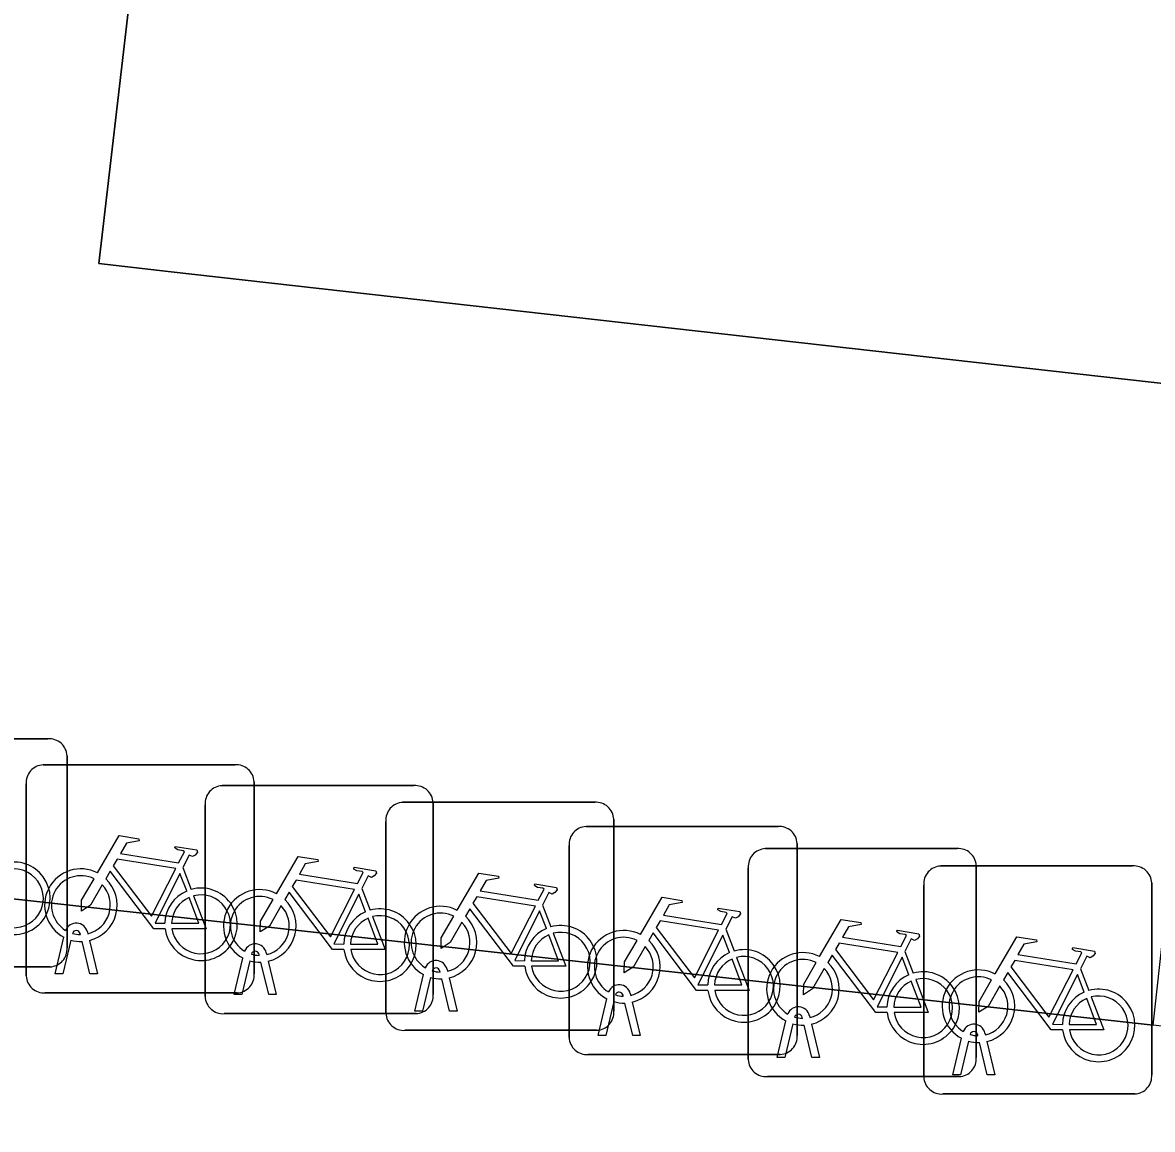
# Model space of a CAD drawing. Extents: x 162026 to 163502, y 387295 to 388169.
# Drawn here: x 162369.391 to 162374.341, y 387540.916 to 387545.766 of the extents above; entities that cross this region are included whole.
import ezdxf

# ---------------------------------------------------------------- set-up
doc = ezdxf.new("R2010")
doc.units = 0
for name, color, linetype in [('IMGEO_Fietsenrek', 7, 'Continuous'), ('IMGEO_Groenvoorziening', 7, 'Continuous'), ('IMGEO_Voetpad_open', 7, 'Continuous')]:
    doc.layers.add(name, color=color, linetype=linetype)

msp = doc.modelspace()

# ---------------------------------------------------------------- linework, layer by layer
at = {"layer": 'IMGEO_Fietsenrek'}
for p, q in [((162368.6609, 387542.6275), (162369.5018, 387542.6275)), ((162369.5018, 387542.6275), (162368.6609, 387542.6275)), ((162369.5855, 387542.5531), (162369.5855, 387541.7122)), ((162369.5855, 387541.7122), (162369.5855, 387542.5531)), ((162369.4809, 387542.5135), (162370.3218, 387542.5135)), ((162370.3218, 387542.5135), (162369.4809, 387542.5135)), ((162369.4065, 387541.5889), (162369.4065, 387542.4298)), ((162369.4065, 387542.4298), (162369.4065, 387541.5889)), ((162370.2649, 387542.4225), (162371.1058, 387542.4225)), ((162371.1058, 387542.4225), (162370.2649, 387542.4225)), ((162370.4055, 387542.4391), (162370.4055, 387541.5982)), ((162370.4055, 387541.5982), (162370.4055, 387542.4391)), ((162370.1905, 387541.4979), (162370.1905, 387542.3388)), ((162370.1905, 387542.3388), (162370.1905, 387541.4979)), ((162371.0569, 387542.3495), (162371.8978, 387542.3495)), ((162371.8978, 387542.3495), (162371.0569, 387542.3495)), ((162371.1895, 387542.3481), (162371.1895, 387541.5072)), ((162371.1895, 387541.5072), (162371.1895, 387542.3481)), ((162371.9815, 387542.2751), (162371.9815, 387541.4342)), ((162371.9815, 387541.4342), (162371.9815, 387542.2751)), ((162370.9825, 387541.4249), (162370.9825, 387542.2658)), ((162370.9825, 387542.2658), (162370.9825, 387541.4249)), ((162371.8599, 387542.2435), (162372.7008, 387542.2435)), ((162372.7008, 387542.2435), (162371.8599, 387542.2435)), ((162371.7855, 387541.3189), (162371.7855, 387542.1598)), ((162371.7855, 387542.1598), (162371.7855, 387541.3189)), ((162372.6449, 387542.1465), (162373.4858, 387542.1465)), ((162373.4858, 387542.1465), (162372.6449, 387542.1465)), ((162372.7845, 387542.1691), (162372.7845, 387541.3282)), ((162372.7845, 387541.3282), (162372.7845, 387542.1691)), ((162373.5695, 387542.0721), (162373.5695, 387541.2312)), ((162373.5695, 387541.2312), (162373.5695, 387542.0721)), ((162370.0932, 387542.0632), (162370.1295, 387541.968)), ((162372.5705, 387541.2219), (162372.5705, 387542.0628)), ((162372.5705, 387542.0628), (162372.5705, 387541.2219)), ((162373.4139, 387542.0705), (162374.2548, 387542.0705)), ((162374.2548, 387542.0705), (162373.4139, 387542.0705)), ((162373.3395, 387541.1459), (162373.3395, 387541.9868)), ((162373.3395, 387541.9868), (162373.3395, 387541.1459)), ((162374.3385, 387541.9961), (162374.3385, 387541.1552)), ((162374.3385, 387541.1552), (162374.3385, 387541.9961)), ((162370.8772, 387541.9722), (162370.9135, 387541.877)), ((162371.6692, 387541.8992), (162371.7055, 387541.804)), ((162369.6746, 387541.7814), (162369.6764, 387541.7735)), ((162372.4722, 387541.7932), (162372.5085, 387541.698)), ((162369.5335, 387541.5983), (162369.5718, 387541.7583)), ((162369.6022, 387541.7461), (162369.5669, 387541.5983)), ((162369.6439, 387541.7699), (162369.6429, 387541.7742)), ((162369.685, 387541.5983), (162369.6511, 387541.74)), ((162369.6834, 387541.7443), (162369.7184, 387541.5983)), ((162370.4279, 387541.6789), (162370.4269, 387541.6832)), ((162370.4586, 387541.6904), (162370.4604, 387541.6825)), ((162373.2572, 387541.6962), (162373.2935, 387541.601)), ((162369.5111, 387541.6285), (162368.6702, 387541.6285)), ((162368.6702, 387541.6285), (162369.5111, 387541.6285)), ((162370.3175, 387541.5073), (162370.3558, 387541.6673)), ((162370.3862, 387541.6551), (162370.3509, 387541.5073)), ((162370.469, 387541.5073), (162370.4351, 387541.649)), ((162370.4674, 387541.6533), (162370.5024, 387541.5073)), ((162369.5669, 387541.5983), (162369.5335, 387541.5983)), ((162369.7184, 387541.5983), (162369.685, 387541.5983)), ((162371.1095, 387541.4343), (162371.1478, 387541.5943)), ((162371.1782, 387541.5821), (162371.1429, 387541.4343)), ((162371.2199, 387541.6059), (162371.2189, 387541.6102)), ((162371.2506, 387541.6174), (162371.2524, 387541.6095)), ((162371.2594, 387541.5803), (162371.2944, 387541.4343)), ((162374.0262, 387541.6202), (162374.0625, 387541.525)), ((162371.261, 387541.4343), (162371.2271, 387541.576)), ((162370.3311, 387541.5145), (162369.4902, 387541.5145)), ((162369.4902, 387541.5145), (162370.3311, 387541.5145)), ((162370.3509, 387541.5073), (162370.3175, 387541.5073)), ((162370.5024, 387541.5073), (162370.469, 387541.5073)), ((162371.9125, 387541.3283), (162371.9508, 387541.4883)), ((162372.0229, 387541.4999), (162372.0219, 387541.5042)), ((162372.0536, 387541.5114), (162372.0554, 387541.5035)), ((162371.1429, 387541.4343), (162371.1095, 387541.4343)), ((162371.2944, 387541.4343), (162371.261, 387541.4343)), ((162371.9812, 387541.4761), (162371.9459, 387541.3283)), ((162372.064, 387541.3283), (162372.0301, 387541.47)), ((162372.0624, 387541.4743), (162372.0974, 387541.3283)), ((162371.1151, 387541.4235), (162370.2742, 387541.4235)), ((162370.2742, 387541.4235), (162371.1151, 387541.4235)), ((162372.6975, 387541.2313), (162372.7358, 387541.3913)), ((162372.7662, 387541.3791), (162372.7309, 387541.2313)), ((162372.8079, 387541.4029), (162372.8069, 387541.4072)), ((162372.8386, 387541.4144), (162372.8404, 387541.4065)), ((162371.9071, 387541.3505), (162371.0662, 387541.3505)), ((162371.0662, 387541.3505), (162371.9071, 387541.3505)), ((162372.849, 387541.2313), (162372.8151, 387541.373)), ((162372.8474, 387541.3773), (162372.8824, 387541.2313)), ((162373.5769, 387541.3269), (162373.5759, 387541.3312)), ((162373.6076, 387541.3384), (162373.6094, 387541.3305)), ((162371.9459, 387541.3283), (162371.9125, 387541.3283)), ((162372.0974, 387541.3283), (162372.064, 387541.3283)), ((162373.4665, 387541.1553), (162373.5048, 387541.3153)), ((162373.5352, 387541.3031), (162373.4999, 387541.1553)), ((162373.618, 387541.1553), (162373.5841, 387541.297)), ((162373.6164, 387541.3013), (162373.6514, 387541.1553)), ((162372.7101, 387541.2445), (162371.8692, 387541.2445)), ((162371.8692, 387541.2445), (162372.7101, 387541.2445)), ((162372.7309, 387541.2313), (162372.6975, 387541.2313)), ((162372.8824, 387541.2313), (162372.849, 387541.2313)), ((162373.4951, 387541.1475), (162372.6542, 387541.1475)), ((162372.6542, 387541.1475), (162373.4951, 387541.1475)), ((162373.4999, 387541.1553), (162373.4665, 387541.1553)), ((162373.6514, 387541.1553), (162373.618, 387541.1553)), ((162374.2641, 387541.0715), (162373.4232, 387541.0715)), ((162373.4232, 387541.0715), (162374.2641, 387541.0715))]:
    msp.add_line(p, q, dxfattribs=at)
for points in [[(162369.7191, 387542.0402), (162369.8138, 387542.2037), (162369.9, 387542.1899), (162369.9017, 387542.1812), (162369.8456, 387542.1703), (162369.8194, 387542.125), (162370.0746, 387542.0842)], [(162370.0746, 387542.0842), (162370.0996, 387542.133), (162370.0945, 387542.137), (162370.0713, 387542.1407), (162370.0586, 387542.1482), (162370.0576, 387542.1513), (162370.0598, 387542.1559), (162370.1546, 387542.1408), (162370.1569, 387542.1305), (162370.1475, 387542.1181), (162370.1351, 387542.1117), (162370.1206, 387542.1179), (162370.0932, 387542.0632)], [(162370.0617, 387542.059), (162369.8049, 387542.1), (162369.7882, 387542.0712), (162369.9552, 387541.8509), (162370.0617, 387542.059)], [(162370.5031, 387541.9492), (162370.5978, 387542.1127), (162370.684, 387542.0989), (162370.6857, 387542.0902), (162370.6296, 387542.0793), (162370.6034, 387542.034), (162370.8586, 387541.9932)], [(162370.0148, 387541.7955), (162369.9651, 387541.7956), (162369.7744, 387542.0473), (162369.7554, 387542.0145)], [(162370.1097, 387541.961), (162370.0804, 387542.0378), (162369.971, 387541.8197), (162370.0137, 387541.8196)], [(162370.8586, 387541.9932), (162370.8836, 387542.042), (162370.8785, 387542.046), (162370.8553, 387542.0497), (162370.8426, 387542.0572), (162370.8416, 387542.0603), (162370.8438, 387542.0649), (162370.9386, 387542.0498), (162370.9409, 387542.0395), (162370.9315, 387542.0271), (162370.9191, 387542.0207), (162370.9046, 387542.0269), (162370.8772, 387541.9722)], [(162371.2951, 387541.8762), (162371.3898, 387542.0397), (162371.476, 387542.0259), (162371.4777, 387542.0172), (162371.4216, 387542.0063), (162371.3954, 387541.961), (162371.6506, 387541.9202)], [(162369.7398, 387541.9877), (162369.6882, 387541.8985), (162369.6483, 387541.8725), (162369.6495, 387541.92), (162369.704, 387542.0142)], [(162370.8457, 387541.968), (162370.5889, 387542.009), (162370.5722, 387541.9802), (162370.7392, 387541.7599), (162370.8457, 387541.968)], [(162371.6506, 387541.9202), (162371.6756, 387541.969), (162371.6705, 387541.973), (162371.6473, 387541.9767), (162371.6346, 387541.9842), (162371.6336, 387541.9873), (162371.6358, 387541.9919), (162371.7306, 387541.9768), (162371.7329, 387541.9665), (162371.7235, 387541.9541), (162371.7111, 387541.9477), (162371.6966, 387541.9539), (162371.6692, 387541.8992)], [(162370.0437, 387541.8195), (162370.1636, 387541.8193), (162370.1204, 387541.9329)], [(162370.1402, 387541.9398), (162370.1952, 387541.7952), (162370.0451, 387541.7955)], [(162370.5238, 387541.8967), (162370.4722, 387541.8075), (162370.4323, 387541.7815), (162370.4335, 387541.829), (162370.488, 387541.9232)], [(162370.7988, 387541.7045), (162370.7491, 387541.7046), (162370.5584, 387541.9563), (162370.5394, 387541.9235)], [(162370.8937, 387541.87), (162370.8644, 387541.9468), (162370.755, 387541.7287), (162370.7977, 387541.7286)], [(162371.6377, 387541.895), (162371.3809, 387541.936), (162371.3642, 387541.9072), (162371.5312, 387541.6869), (162371.6377, 387541.895)], [(162372.0981, 387541.7702), (162372.1928, 387541.9337), (162372.279, 387541.9199), (162372.2807, 387541.9112), (162372.2246, 387541.9003), (162372.1984, 387541.855), (162372.4536, 387541.8142)], [(162371.5908, 387541.6315), (162371.5411, 387541.6316), (162371.3504, 387541.8833), (162371.3314, 387541.8505)], [(162371.6857, 387541.797), (162371.6564, 387541.8738), (162371.547, 387541.6557), (162371.5897, 387541.6556)], [(162372.4536, 387541.8142), (162372.4786, 387541.863), (162372.4735, 387541.867), (162372.4503, 387541.8707), (162372.4376, 387541.8782), (162372.4366, 387541.8813), (162372.4388, 387541.8859), (162372.5336, 387541.8708), (162372.5359, 387541.8605), (162372.5265, 387541.8481), (162372.5141, 387541.8417), (162372.4996, 387541.8479), (162372.4722, 387541.7932)], [(162370.8277, 387541.7285), (162370.9476, 387541.7283), (162370.9044, 387541.8419)], [(162370.9242, 387541.8488), (162370.9792, 387541.7042), (162370.8291, 387541.7045)], [(162371.3158, 387541.8237), (162371.2642, 387541.7345), (162371.2243, 387541.7085), (162371.2255, 387541.756), (162371.28, 387541.8502)], [(162372.4407, 387541.789), (162372.1839, 387541.83), (162372.1672, 387541.8012), (162372.3342, 387541.5809), (162372.4407, 387541.789)], [(162372.8831, 387541.6732), (162372.9778, 387541.8367), (162373.064, 387541.8229), (162373.0657, 387541.8142), (162373.0096, 387541.8033), (162372.9834, 387541.758), (162373.2386, 387541.7172)], [(162371.7162, 387541.7758), (162371.7712, 387541.6312), (162371.6211, 387541.6315)], [(162372.3938, 387541.5255), (162372.3441, 387541.5256), (162372.1534, 387541.7773), (162372.1344, 387541.7445)], [(162373.2386, 387541.7172), (162373.2636, 387541.766), (162373.2585, 387541.77), (162373.2353, 387541.7737), (162373.2226, 387541.7812), (162373.2216, 387541.7843), (162373.2238, 387541.7889), (162373.3186, 387541.7738), (162373.3209, 387541.7635), (162373.3115, 387541.7511), (162373.2991, 387541.7447), (162373.2846, 387541.7509), (162373.2572, 387541.6962)], [(162371.6197, 387541.6555), (162371.7396, 387541.6553), (162371.6964, 387541.7689)], [(162372.1188, 387541.7177), (162372.0672, 387541.6285), (162372.0273, 387541.6025), (162372.0285, 387541.65), (162372.083, 387541.7442)], [(162372.4887, 387541.691), (162372.4594, 387541.7678), (162372.35, 387541.5497), (162372.3927, 387541.5496)], [(162373.2257, 387541.692), (162372.9689, 387541.733), (162372.9522, 387541.7042), (162373.1192, 387541.4839), (162373.2257, 387541.692)], [(162373.6521, 387541.5972), (162373.7468, 387541.7607), (162373.833, 387541.7469), (162373.8347, 387541.7382), (162373.7786, 387541.7273), (162373.7524, 387541.682), (162374.0076, 387541.6412)], [(162373.1788, 387541.4285), (162373.1291, 387541.4286), (162372.9384, 387541.6803), (162372.9194, 387541.6475)], [(162374.0076, 387541.6412), (162374.0326, 387541.69), (162374.0275, 387541.694), (162374.0043, 387541.6977), (162373.9916, 387541.7052), (162373.9906, 387541.7083), (162373.9928, 387541.7129), (162374.0876, 387541.6978), (162374.0899, 387541.6875), (162374.0805, 387541.6751), (162374.0681, 387541.6687), (162374.0536, 387541.6749), (162374.0262, 387541.6202)], [(162372.4227, 387541.5495), (162372.5426, 387541.5493), (162372.4994, 387541.6629)], [(162372.5192, 387541.6698), (162372.5742, 387541.5252), (162372.4241, 387541.5255)], [(162372.9038, 387541.6207), (162372.8522, 387541.5315), (162372.8123, 387541.5055), (162372.8135, 387541.553), (162372.868, 387541.6472)], [(162373.2737, 387541.594), (162373.2444, 387541.6708), (162373.135, 387541.4527), (162373.1777, 387541.4526)], [(162373.9947, 387541.616), (162373.7379, 387541.657), (162373.7212, 387541.6282), (162373.8882, 387541.4079), (162373.9947, 387541.616)], [(162373.9478, 387541.3525), (162373.8981, 387541.3526), (162373.7074, 387541.6043), (162373.6884, 387541.5715)], [(162374.0427, 387541.518), (162374.0134, 387541.5948), (162373.904, 387541.3767), (162373.9467, 387541.3766)], [(162373.2077, 387541.4525), (162373.3276, 387541.4523), (162373.2844, 387541.5659)], [(162373.3042, 387541.5728), (162373.3592, 387541.4282), (162373.2091, 387541.4285)], [(162373.6728, 387541.5447), (162373.6212, 387541.4555), (162373.5813, 387541.4295), (162373.5825, 387541.477), (162373.637, 387541.5712)], [(162373.9767, 387541.3765), (162374.0966, 387541.3763), (162374.0534, 387541.4899)], [(162374.0732, 387541.4968), (162374.1282, 387541.3522), (162373.9781, 387541.3525)]]:
    msp.add_lwpolyline(points, dxfattribs=at)
for centre, radius, start, end in [((162369.5076, 387542.5498), 0.0779, 2.4484, 94.2845), ((162369.5076, 387542.5498), 0.0779, 2.4484, 94.2845), ((162369.4842, 387542.4356), 0.0779, 92.4484, 184.2845), ((162369.4842, 387542.4356), 0.0779, 92.4484, 184.2845), ((162370.3276, 387542.4358), 0.0779, 2.4484, 94.2845), ((162370.3276, 387542.4358), 0.0779, 2.4484, 94.2845), ((162370.2682, 387542.3446), 0.0779, 92.4484, 184.2845), ((162370.2682, 387542.3446), 0.0779, 92.4484, 184.2845), ((162371.1116, 387542.3448), 0.0779, 2.4484, 94.2845), ((162371.1116, 387542.3448), 0.0779, 2.4484, 94.2845), ((162371.0602, 387542.2716), 0.0779, 92.4484, 184.2845), ((162371.0602, 387542.2716), 0.0779, 92.4484, 184.2845), ((162371.9036, 387542.2718), 0.0779, 2.4484, 94.2845), ((162371.9036, 387542.2718), 0.0779, 2.4484, 94.2845), ((162371.8632, 387542.1656), 0.0779, 92.4484, 184.2845), ((162371.8632, 387542.1656), 0.0779, 92.4484, 184.2845), ((162372.7066, 387542.1658), 0.0779, 2.4484, 94.2845), ((162372.7066, 387542.1658), 0.0779, 2.4484, 94.2845), ((162372.6482, 387542.0686), 0.0779, 92.4484, 184.2845), ((162372.6482, 387542.0686), 0.0779, 92.4484, 184.2845), ((162373.4916, 387542.0688), 0.0779, 2.4484, 94.2845), ((162373.4916, 387542.0688), 0.0779, 2.4484, 94.2845), ((162369.3527, 387541.9289), 0.159, 187.0065, 105.7708), ((162369.3527, 387541.9289), 0.129, 188.6715, 104.5883), ((162369.6461, 387541.8989), 0.159, 62.6766, 242.1369), ((162369.6461, 387541.8989), 0.129, 63.3192, 238.903), ((162373.4172, 387541.9926), 0.0779, 92.4484, 184.2845), ((162373.4172, 387541.9926), 0.0779, 92.4484, 184.2845), ((162374.2606, 387541.9928), 0.0779, 2.4484, 94.2845), ((162374.2606, 387541.9928), 0.0779, 2.4484, 94.2845), ((162369.6461, 387541.8989), 0.129, 283.6043, 43.4302), ((162369.6461, 387541.8989), 0.159, 283.5766, 46.6042), ((162370.1727, 387541.8149), 0.159, 187.0065, 105.7708), ((162370.1727, 387541.8149), 0.159, 113.3408, 178.3217), ((162370.1727, 387541.8149), 0.129, 113.923, 177.9556), ((162370.1727, 387541.8149), 0.129, 188.6715, 104.5883), ((162370.4301, 387541.8079), 0.159, 62.6766, 242.1369), ((162370.4301, 387541.8079), 0.129, 63.3192, 238.903), ((162370.4301, 387541.8079), 0.159, 283.5766, 46.6042), ((162370.4301, 387541.8079), 0.129, 283.6043, 43.4302), ((162370.9567, 387541.7239), 0.159, 187.0065, 105.7708), ((162371.2221, 387541.7349), 0.159, 62.6766, 242.1369), ((162370.9567, 387541.7239), 0.159, 113.3408, 178.3217), ((162370.9567, 387541.7239), 0.129, 113.923, 177.9556), ((162370.9567, 387541.7239), 0.129, 188.6715, 104.5883), ((162371.2221, 387541.7349), 0.129, 63.3192, 238.903), ((162371.2221, 387541.7349), 0.159, 283.5766, 46.6042), ((162369.6259, 387541.7703), 0.0499, 12.8025, 158.6934), ((162369.6259, 387541.7703), 0.0174, 12.8025, 163.4502), ((162369.6461, 387541.8989), 0.129, 253.415, 269.0204), ((162371.2221, 387541.7349), 0.129, 283.6043, 43.4302), ((162371.7487, 387541.6509), 0.159, 113.3408, 178.3217), ((162371.7487, 387541.6509), 0.159, 187.0065, 105.7708), ((162371.7487, 387541.6509), 0.129, 188.6715, 104.5883), ((162372.0251, 387541.6289), 0.159, 62.6766, 242.1369), ((162369.6461, 387541.8989), 0.159, 253.9967, 271.7867), ((162370.4099, 387541.6793), 0.0499, 12.8025, 158.6934), ((162371.7487, 387541.6509), 0.129, 113.923, 177.9556), ((162372.0251, 387541.6289), 0.129, 63.3192, 238.903), ((162372.0251, 387541.6289), 0.159, 283.5766, 46.6042), ((162369.5078, 387541.7064), 0.0779, 272.4484, 4.2845), ((162369.5078, 387541.7064), 0.0779, 272.4484, 4.2845), ((162370.4099, 387541.6793), 0.0174, 12.8025, 163.4502), ((162370.4301, 387541.8079), 0.129, 253.415, 269.0204), ((162372.0251, 387541.6289), 0.129, 283.6043, 43.4302), ((162372.5517, 387541.5449), 0.159, 113.3408, 178.3217), ((162372.5517, 387541.5449), 0.159, 187.0065, 105.7708), ((162372.8101, 387541.5319), 0.159, 62.6766, 242.1369), ((162370.4301, 387541.8079), 0.159, 253.9967, 271.7867), ((162371.2019, 387541.6063), 0.0499, 12.8025, 158.6934), ((162372.5517, 387541.5449), 0.129, 113.923, 177.9556), ((162372.5517, 387541.5449), 0.129, 188.6715, 104.5883), ((162372.8101, 387541.5319), 0.129, 63.3192, 238.903), ((162372.8101, 387541.5319), 0.159, 283.5766, 46.6042), ((162369.4844, 387541.5922), 0.0779, 182.4484, 274.2845), ((162369.4844, 387541.5922), 0.0779, 182.4484, 274.2845), ((162370.3278, 387541.5924), 0.0779, 272.4484, 4.2845), ((162370.3278, 387541.5924), 0.0779, 272.4484, 4.2845), ((162371.2221, 387541.7349), 0.159, 253.9967, 271.7867), ((162371.2019, 387541.6063), 0.0174, 12.8025, 163.4502), ((162371.2221, 387541.7349), 0.129, 253.415, 269.0204), ((162372.8101, 387541.5319), 0.129, 283.6043, 43.4302), ((162373.3367, 387541.4479), 0.159, 113.3408, 178.3217), ((162373.3367, 387541.4479), 0.159, 187.0065, 105.7708), ((162373.3367, 387541.4479), 0.129, 188.6715, 104.5883), ((162373.5791, 387541.4559), 0.159, 62.6766, 242.1369), ((162373.5791, 387541.4559), 0.129, 63.3192, 238.903), ((162372.0049, 387541.5003), 0.0499, 12.8025, 158.6934), ((162373.3367, 387541.4479), 0.129, 113.923, 177.9556), ((162373.5791, 387541.4559), 0.129, 283.6043, 43.4302), ((162373.5791, 387541.4559), 0.159, 283.5766, 46.6042), ((162374.1057, 387541.3719), 0.159, 187.0065, 105.7708), ((162370.2684, 387541.5012), 0.0779, 182.4484, 274.2845), ((162370.2684, 387541.5012), 0.0779, 182.4484, 274.2845), ((162371.1118, 387541.5014), 0.0779, 272.4484, 4.2845), ((162371.1118, 387541.5014), 0.0779, 272.4484, 4.2845), ((162372.0049, 387541.5003), 0.0174, 12.8025, 163.4502), ((162372.0251, 387541.6289), 0.129, 253.415, 269.0204), ((162374.1057, 387541.3719), 0.159, 113.3408, 178.3217), ((162374.1057, 387541.3719), 0.129, 113.923, 177.9556), ((162374.1057, 387541.3719), 0.129, 188.6715, 104.5883), ((162371.9038, 387541.4284), 0.0779, 272.4484, 4.2845), ((162371.9038, 387541.4284), 0.0779, 272.4484, 4.2845), ((162372.0251, 387541.6289), 0.159, 253.9967, 271.7867), ((162372.7899, 387541.4033), 0.0499, 12.8025, 158.6934), ((162371.0604, 387541.4282), 0.0779, 182.4484, 274.2845), ((162371.0604, 387541.4282), 0.0779, 182.4484, 274.2845), ((162372.8101, 387541.5319), 0.159, 253.9967, 271.7867), ((162372.7899, 387541.4033), 0.0174, 12.8025, 163.4502), ((162372.8101, 387541.5319), 0.129, 253.415, 269.0204), ((162373.5589, 387541.3273), 0.0499, 12.8025, 158.6934), ((162373.5589, 387541.3273), 0.0174, 12.8025, 163.4502), ((162373.5791, 387541.4559), 0.129, 253.415, 269.0204), ((162371.8634, 387541.3222), 0.0779, 182.4484, 274.2845), ((162371.8634, 387541.3222), 0.0779, 182.4484, 274.2845), ((162372.7068, 387541.3224), 0.0779, 272.4484, 4.2845), ((162372.7068, 387541.3224), 0.0779, 272.4484, 4.2845), ((162373.5791, 387541.4559), 0.159, 253.9967, 271.7867), ((162373.4918, 387541.2254), 0.0779, 272.4484, 4.2845), ((162373.4918, 387541.2254), 0.0779, 272.4484, 4.2845), ((162372.6484, 387541.2252), 0.0779, 182.4484, 274.2845), ((162372.6484, 387541.2252), 0.0779, 182.4484, 274.2845), ((162373.4174, 387541.1492), 0.0779, 182.4484, 274.2845), ((162373.4174, 387541.1492), 0.0779, 182.4484, 274.2845), ((162374.2608, 387541.1494), 0.0779, 272.4484, 4.2845), ((162374.2608, 387541.1494), 0.0779, 272.4484, 4.2845)]:
    msp.add_arc(centre, radius, start, end, dxfattribs=at)
at = {"layer": 'IMGEO_Groenvoorziening'}
msp.add_lwpolyline([(162377.312, 387541.033), (162374.344, 387541.373), (162359.641, 387543.002), (162356.67, 387543.337), (162356.516, 387541.994), (162367.444, 387540.786), (162377.167, 387539.702)], close=True, dxfattribs=at)
at = {"layer": 'IMGEO_Voetpad_open'}
msp.add_lwpolyline([(162364.534, 387611.918), (162365.431, 387620.069), (162356.362, 387620.977), (162355.852, 387616.592), (162351.943, 387582.961), (162352.454, 387582.905), (162360.935, 387581.973), (162373.768, 387580.561), (162373.225, 387575.616), (162370.078, 387547.752), (162369.725, 387544.71), (162370.028, 387544.676), (162377.504, 387543.833), (162377.835, 387543.796), (162383.487, 387594.169), (162362.831, 387596.441)], close=True, dxfattribs=at)
for points in [[(162426.522, 387541.005), (162426.574, 387541.474), (162421.332, 387542.054), (162381.164, 387546.548), (162383.089, 387564.112), (162386.349, 387593.854), (162383.487, 387594.169), (162377.835, 387543.796), (162377.504, 387543.833), (162370.028, 387544.676), (162369.725, 387544.71), (162370.078, 387547.752)], [(162348.482, 387542.882), (162356.516, 387541.994), (162356.67, 387543.337), (162356.87, 387545.081), (162359.846, 387544.732), (162359.641, 387543.002), (162374.344, 387541.373), (162374.536, 387543.112), (162377.503, 387542.784), (162377.312, 387541.033), (162377.167, 387539.702), (162383.619, 387538.982), (162386.482, 387538.662), (162386.655, 387540.04), (162386.87, 387541.76), (162389.845, 387541.424), (162389.649, 387539.693), (162389.494, 387538.324), (162393.751, 387537.847)]]:
    msp.add_lwpolyline(points, dxfattribs=at)

doc.saveas('drawing.dxf')
